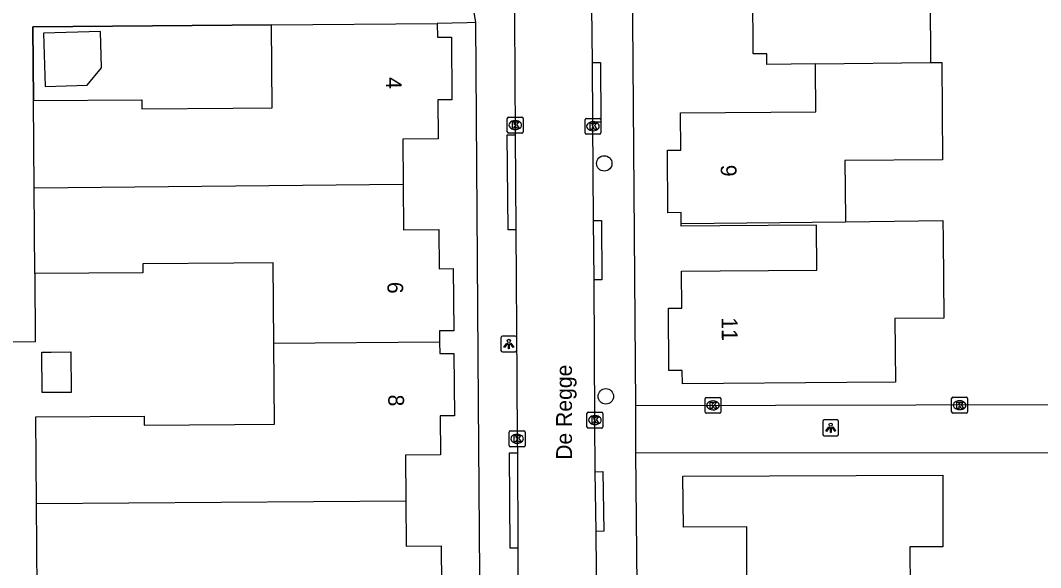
# Model space of a CAD drawing. Extents: x 157321 to 158827, y 386650 to 388532.
# Drawn here: x 158002.4 to 158067, y 387522.2 to 387556.8 of the extents above; entities that cross this region are included whole.
import ezdxf

# ---------------------------------------------------------------- set-up
doc = ezdxf.new("R2010")
doc.units = 0
for name, color, linetype in [('IMGEO_Boom', 7, 'Continuous'), ('IMGEO_Kolk', 7, 'Continuous'), ('IMGEO_Lichtpunt', 7, 'Continuous'), ('IMGEO_Muur', 7, 'Continuous'), ('IMGEO_Openbare_ruimte_label', 7, 'Continuous'), ('IMGEO_Pand', 7, 'Continuous'), ('IMGEO_Pand_nummerreeks', 7, 'Continuous'), ('IMGEO_Rijbaan_lokaal_open', 7, 'Continuous'), ('IMGEO_Voetpad_open', 7, 'Continuous')]:
    doc.layers.add(name, color=color, linetype=linetype)

msp = doc.modelspace()

# ---------------------------------------------------------------- linework, layer by layer
at = {"layer": 'IMGEO_Boom'}
for centre in [(158039.367, 387547.719), (158039.467, 387532.986)]:
    msp.add_circle(centre, 0.489, dxfattribs=at)
at = {"layer": 'IMGEO_Kolk'}
for p, q in [((158033.23, 387549.715), (158033.23, 387550.567)), ((158033.305, 387550.641), (158034.157, 387550.641)), ((158034.231, 387550.567), (158034.231, 387549.715)), ((158038.229, 387550.569), (158039.081, 387550.569)), ((158033.718, 387550.421), (158033.743, 387550.421)), ((158038.154, 387549.643), (158038.154, 387550.495)), ((158038.642, 387550.349), (158038.667, 387550.349)), ((158039.155, 387550.495), (158039.155, 387549.643)), ((158034.157, 387549.641), (158033.305, 387549.641)), ((158033.741, 387549.861), (158033.716, 387549.861)), ((158039.081, 387549.569), (158038.229, 387549.569)), ((158038.665, 387549.789), (158038.64, 387549.789)), ((158045.75, 387531.988), (158045.75, 387532.84)), ((158045.825, 387532.914), (158046.677, 387532.914)), ((158046.238, 387532.694), (158046.263, 387532.694)), ((158046.751, 387532.84), (158046.751, 387531.988)), ((158061.362, 387532.001), (158061.362, 387532.853)), ((158061.437, 387532.927), (158062.289, 387532.927)), ((158061.85, 387532.707), (158061.875, 387532.707)), ((158062.363, 387532.853), (158062.363, 387532.001)), ((158038.274, 387531.055), (158038.274, 387531.907)), ((158038.349, 387531.981), (158039.201, 387531.981)), ((158039.275, 387531.907), (158039.275, 387531.055)), ((158046.677, 387531.914), (158045.825, 387531.914)), ((158046.261, 387532.134), (158046.236, 387532.134)), ((158062.289, 387531.927), (158061.437, 387531.927)), ((158061.873, 387532.147), (158061.848, 387532.147)), ((158038.785, 387531.201), (158038.76, 387531.201)), ((158038.762, 387531.761), (158038.787, 387531.761)), ((158033.352, 387529.874), (158033.352, 387530.726)), ((158033.427, 387530.8), (158034.279, 387530.8)), ((158033.84, 387530.58), (158033.865, 387530.58)), ((158034.353, 387530.726), (158034.353, 387529.874)), ((158039.201, 387530.981), (158038.349, 387530.981)), ((158033.863, 387530.02), (158033.838, 387530.02)), ((158034.279, 387529.8), (158033.427, 387529.8))]:
    msp.add_line(p, q, dxfattribs=at)
for points in [[(158033.23, 387549.715), (158033.23, 387550.567)], [(158033.305, 387550.641), (158034.157, 387550.641)], [(158034.231, 387550.567), (158034.231, 387549.715)], [(158038.229, 387550.569), (158039.081, 387550.569)], [(158033.551, 387550.341), (158033.674, 387550.341), (158033.674, 387550.19), (158033.804, 387550.341), (158033.968, 387550.341), (158033.822, 387550.19), (158033.975, 387549.941), (158033.823, 387549.941), (158033.738, 387550.105), (158033.674, 387550.038), (158033.674, 387549.941), (158033.551, 387549.941), (158033.551, 387550.341)], [(158038.154, 387549.643), (158038.154, 387550.495)], [(158038.475, 387550.269), (158038.598, 387550.269), (158038.598, 387550.118), (158038.728, 387550.269), (158038.892, 387550.269), (158038.746, 387550.118), (158038.899, 387549.869), (158038.747, 387549.869), (158038.662, 387550.033), (158038.598, 387549.966), (158038.598, 387549.869), (158038.475, 387549.869), (158038.475, 387550.269)], [(158039.155, 387550.495), (158039.155, 387549.643)], [(158034.157, 387549.641), (158033.305, 387549.641)], [(158039.081, 387549.569), (158038.229, 387549.569)], [(158045.75, 387531.988), (158045.75, 387532.84)], [(158045.825, 387532.914), (158046.677, 387532.914)], [(158046.071, 387532.614), (158046.194, 387532.614), (158046.194, 387532.463), (158046.324, 387532.614), (158046.488, 387532.614), (158046.342, 387532.463), (158046.495, 387532.214), (158046.343, 387532.214), (158046.258, 387532.378), (158046.194, 387532.311), (158046.194, 387532.214), (158046.071, 387532.214), (158046.071, 387532.614)], [(158046.751, 387532.84), (158046.751, 387531.988)], [(158061.362, 387532.001), (158061.362, 387532.853)], [(158061.437, 387532.927), (158062.289, 387532.927)], [(158061.683, 387532.627), (158061.806, 387532.627), (158061.806, 387532.476), (158061.936, 387532.627), (158062.1, 387532.627), (158061.954, 387532.476), (158062.107, 387532.227), (158061.955, 387532.227), (158061.87, 387532.391), (158061.806, 387532.324), (158061.806, 387532.227), (158061.683, 387532.227), (158061.683, 387532.627)], [(158062.363, 387532.853), (158062.363, 387532.001)], [(158038.274, 387531.055), (158038.274, 387531.907)], [(158038.349, 387531.981), (158039.201, 387531.981)], [(158039.275, 387531.907), (158039.275, 387531.055)], [(158046.677, 387531.914), (158045.825, 387531.914)], [(158062.289, 387531.927), (158061.437, 387531.927)], [(158038.595, 387531.681), (158038.718, 387531.681), (158038.718, 387531.53), (158038.848, 387531.681), (158039.012, 387531.681), (158038.866, 387531.53), (158039.019, 387531.281), (158038.867, 387531.281), (158038.782, 387531.445), (158038.718, 387531.378), (158038.718, 387531.281), (158038.595, 387531.281), (158038.595, 387531.681)], [(158033.352, 387529.874), (158033.352, 387530.726)], [(158033.427, 387530.8), (158034.279, 387530.8)], [(158034.353, 387530.726), (158034.353, 387529.874)], [(158039.201, 387530.981), (158038.349, 387530.981)], [(158033.673, 387530.5), (158033.796, 387530.5), (158033.796, 387530.349), (158033.926, 387530.5), (158034.09, 387530.5), (158033.944, 387530.349), (158034.097, 387530.1), (158033.945, 387530.1), (158033.86, 387530.264), (158033.796, 387530.197), (158033.796, 387530.1), (158033.673, 387530.1), (158033.673, 387530.5)], [(158034.279, 387529.8), (158033.427, 387529.8)]]:
    msp.add_lwpolyline(points, dxfattribs=at)
for centre, start, end in [((158033.307, 387550.565), 91.55205, 178.44795), ((158033.307, 387550.565), 91.55205, 178.44795), ((158034.155, 387550.565), 1.55205, 88.44795), ((158034.155, 387550.565), 1.55205, 88.44795), ((158038.231, 387550.493), 91.55205, 178.44795), ((158038.231, 387550.493), 91.55205, 178.44795), ((158039.079, 387550.493), 1.55205, 88.44795), ((158039.079, 387550.493), 1.55205, 88.44795), ((158033.307, 387549.717), 181.55205, 268.44795), ((158033.307, 387549.717), 181.55205, 268.44795), ((158034.155, 387549.717), 271.55205, 358.44795), ((158034.155, 387549.717), 271.55205, 358.44795), ((158038.231, 387549.645), 181.55205, 268.44795), ((158038.231, 387549.645), 181.55205, 268.44795), ((158039.079, 387549.645), 271.55205, 358.44795), ((158039.079, 387549.645), 271.55205, 358.44795), ((158045.827, 387532.838), 91.55205, 178.44795), ((158045.827, 387532.838), 91.55205, 178.44795), ((158046.675, 387532.838), 1.55205, 88.44795), ((158046.675, 387532.838), 1.55205, 88.44795), ((158061.439, 387532.851), 91.55205, 178.44795), ((158061.439, 387532.851), 91.55205, 178.44795), ((158062.287, 387532.851), 1.55205, 88.44795), ((158062.287, 387532.851), 1.55205, 88.44795), ((158038.351, 387531.905), 91.55205, 178.44795), ((158038.351, 387531.905), 91.55205, 178.44795), ((158039.199, 387531.905), 1.55205, 88.44795), ((158039.199, 387531.905), 1.55205, 88.44795), ((158045.827, 387531.99), 181.55205, 268.44795), ((158045.827, 387531.99), 181.55205, 268.44795), ((158046.675, 387531.99), 271.55205, 358.44795), ((158046.675, 387531.99), 271.55205, 358.44795), ((158061.439, 387532.003), 181.55205, 268.44795), ((158061.439, 387532.003), 181.55205, 268.44795), ((158062.287, 387532.003), 271.55205, 358.44795), ((158062.287, 387532.003), 271.55205, 358.44795), ((158033.429, 387530.724), 91.55205, 178.44795), ((158033.429, 387530.724), 91.55205, 178.44795), ((158034.277, 387530.724), 1.55205, 88.44795), ((158034.277, 387530.724), 1.55205, 88.44795), ((158038.351, 387531.057), 181.55205, 268.44795), ((158038.351, 387531.057), 181.55205, 268.44795), ((158039.199, 387531.057), 271.55205, 358.44795), ((158039.199, 387531.057), 271.55205, 358.44795), ((158033.429, 387529.876), 181.55205, 268.44795), ((158033.429, 387529.876), 181.55205, 268.44795), ((158034.277, 387529.876), 271.55205, 358.44795), ((158034.277, 387529.876), 271.55205, 358.44795)]:
    msp.add_arc(centre, 0.0765, start, end, dxfattribs=at)
for centre, major_axis, ratio, start_param, end_param in [((158033.717, 387550.141), (-0.387, 0.002), 0.722429, 4.712389, 7.853982), ((158033.742, 387550.141), (-0.39, 0.002), 0.717154, 1.570796, 4.712389), ((158038.641, 387550.069), (-0.387, 0.002), 0.722429, 4.712389, 7.853982), ((158038.666, 387550.069), (-0.39, 0.002), 0.717154, 1.570796, 4.712389), ((158046.237, 387532.414), (-0.387, 0.002), 0.722429, 4.712389, 7.853982), ((158046.262, 387532.414), (-0.39, 0.002), 0.717154, 1.570796, 4.712389), ((158061.849, 387532.427), (-0.387, 0.002), 0.722429, 4.712389, 7.853982), ((158061.874, 387532.427), (-0.39, 0.002), 0.717154, 1.570796, 4.712389), ((158038.761, 387531.481), (-0.387, 0.002), 0.722429, 4.712389, 7.853982), ((158038.786, 387531.481), (-0.39, 0.002), 0.717154, 1.570796, 4.712389), ((158033.839, 387530.3), (-0.387, 0.002), 0.722429, 4.712389, 7.853982), ((158033.864, 387530.3), (-0.39, 0.002), 0.717154, 1.570796, 4.712389)]:
    msp.add_ellipse(centre, major_axis=major_axis, ratio=ratio, start_param=start_param, end_param=end_param, dxfattribs=at)
at = {"layer": 'IMGEO_Lichtpunt'}
for p, q in [((158032.83, 387536.695), (158032.83, 387535.888)), ((158032.83, 387536.695), (158032.83, 387535.888)), ((158033.732, 387536.79), (158032.924, 387536.79)), ((158033.732, 387536.79), (158032.924, 387536.79)), ((158033.826, 387535.888), (158033.826, 387536.695)), ((158033.826, 387535.888), (158033.826, 387536.695)), ((158032.924, 387535.794), (158033.732, 387535.794)), ((158032.924, 387535.794), (158033.732, 387535.794)), ((158053.207, 387531.397), (158053.207, 387530.59)), ((158053.207, 387531.397), (158053.207, 387530.59)), ((158054.109, 387531.492), (158053.301, 387531.492)), ((158054.109, 387531.492), (158053.301, 387531.492)), ((158054.203, 387530.59), (158054.203, 387531.397)), ((158054.203, 387530.59), (158054.203, 387531.397)), ((158053.301, 387530.496), (158054.109, 387530.496)), ((158053.301, 387530.496), (158054.109, 387530.496))]:
    msp.add_line(p, q, dxfattribs=at)
for points in [[(158033.204, 387536.359), (158033.243, 387536.331), (158033.055, 387536.069), (158033.017, 387536.096), (158033.204, 387536.359)], [(158033.416, 387536.331), (158033.454, 387536.358), (158033.641, 387536.096), (158033.602, 387536.068), (158033.416, 387536.331)], [(158033.306, 387536.311), (158033.353, 387536.311), (158033.353, 387535.989), (158033.306, 387535.989), (158033.306, 387536.311)], [(158053.581, 387531.061), (158053.62, 387531.033), (158053.432, 387530.771), (158053.394, 387530.798), (158053.581, 387531.061)], [(158053.683, 387531.013), (158053.73, 387531.013), (158053.73, 387530.691), (158053.683, 387530.691), (158053.683, 387531.013)], [(158053.793, 387531.033), (158053.831, 387531.06), (158054.018, 387530.798), (158053.979, 387530.77), (158053.793, 387531.033)]]:
    msp.add_lwpolyline(points, dxfattribs=at)
for centre in [(158033.329, 387536.493), (158053.706, 387531.195)]:
    msp.add_circle(centre, 0.0994, dxfattribs=at)
for centre, start, end in [((158032.924, 387536.695), 90, 180), ((158032.924, 387536.695), 90, 180), ((158033.732, 387536.695), 0, 90), ((158033.732, 387536.695), 0, 90), ((158032.924, 387535.888), 180, 270), ((158032.924, 387535.888), 180, 270), ((158033.732, 387535.888), 270, 0), ((158033.732, 387535.888), 270, 360), ((158053.301, 387531.397), 90, 180), ((158053.301, 387531.397), 90, 180), ((158054.109, 387531.397), 0, 90), ((158054.109, 387531.397), 0, 90), ((158053.301, 387530.59), 180, 270), ((158053.301, 387530.59), 180, 270), ((158054.109, 387530.59), 270, 0), ((158054.109, 387530.59), 270, 360)]:
    msp.add_arc(centre, 0.0946, start, end, dxfattribs=at)
at = {"layer": 'IMGEO_Muur'}
for points in [[(158003.237, 387551.689), (158003.187, 387556.358), (158015.809, 387556.469)], [(158015.809, 387556.469), (158018.311, 387556.491)], [(158003.319, 387540.75), (158003.348, 387536.429)]]:
    msp.add_lwpolyline(points, dxfattribs=at)
at = {"layer": 'IMGEO_Pand'}
for points in [[(158052.736, 387554.008), (158049.659, 387553.969), (158049.653, 387554.658), (158048.803, 387554.651), (158048.77, 387558.598), (158049.62, 387558.605), (158049.6, 387560.953), (158058.164, 387561.014), (158058.143, 387564.024)], [(158066.124, 387564.097), (158066.174, 387558.018), (158059.998, 387557.967), (158060.028, 387554.264), (158060.029, 387554.1)], [(158003.237, 387551.689), (158010.088, 387551.744), (158010.092, 387551.174), (158015.853, 387551.22), (158018.353, 387551.24), (158018.311, 387556.491)], [(158018.311, 387556.491), (158028.795, 387556.576)], [(158028.795, 387556.576), (158028.8, 387555.694), (158029.702, 387555.699), (158029.726, 387551.75), (158028.828, 387551.743), (158028.847, 387549.268), (158026.622, 387549.251), (158026.644, 387546.383)], [(158007.542, 387553.769), (158007.468, 387556.072), (158003.869, 387555.957), (158003.977, 387552.575), (158006.626, 387552.66), (158007.542, 387553.769)], [(158044.244, 387543.919), (158044.24, 387544.609), (158043.39, 387544.603), (158043.364, 387548.551), (158044.214, 387548.556), (158044.198, 387550.915), (158052.761, 387550.987), (158052.737, 387553.834), (158052.736, 387554.008)], [(158052.736, 387554.008), (158060.029, 387554.1)], [(158060.029, 387554.1), (158060.73, 387554.109), (158060.781, 387547.944), (158054.605, 387547.893), (158054.636, 387544.21), (158054.637, 387544.033)], [(158003.279, 387546.146), (158003.237, 387551.689)], [(158026.644, 387546.383), (158003.279, 387546.146)], [(158003.319, 387540.75), (158003.279, 387546.146)], [(158026.644, 387546.383), (158026.666, 387543.513), (158028.891, 387543.53), (158028.91, 387541.055), (158029.809, 387541.062), (158029.839, 387537.13), (158028.941, 387537.123), (158028.946, 387536.416)], [(158054.637, 387544.033), (158060.812, 387544.1), (158060.822, 387542.935), (158060.863, 387537.935), (158057.775, 387537.909), (158057.808, 387533.889), (158054.72, 387533.86), (158044.311, 387533.775), (158044.305, 387534.625), (158043.456, 387534.619), (158043.43, 387538.557), (158044.279, 387538.562), (158044.264, 387540.911), (158046.704, 387540.927), (158052.829, 387540.967), (158052.81, 387543.816), (158046.685, 387543.775), (158044.245, 387543.759), (158044.244, 387543.919)], [(158044.244, 387543.919), (158054.637, 387544.033)], [(158018.447, 387536.324), (158018.408, 387541.434), (158015.908, 387541.415), (158010.157, 387541.371), (158010.161, 387540.802), (158003.319, 387540.75)], [(158028.946, 387536.416), (158018.447, 387536.324)], [(158028.946, 387536.416), (158028.952, 387535.696), (158029.85, 387535.703), (158029.88, 387531.761), (158028.982, 387531.754), (158029.001, 387529.279), (158026.786, 387529.262), (158026.808, 387526.384)], [(158003.429, 387526.21), (158003.388, 387531.68), (158010.23, 387531.732), (158010.235, 387531.163), (158015.986, 387531.206), (158018.486, 387531.225), (158018.447, 387536.324)], [(158003.766, 387535.782), (158003.888, 387535.782), (158004.351, 387535.786), (158005.603, 387535.795), (158005.623, 387533.235), (158003.785, 387533.221), (158003.766, 387535.782)], [(158048.428, 387516.656), (158048.427, 387516.811), (158048.411, 387520.26), (158048.4, 387522.636), (158048.39, 387524.738), (158044.392, 387524.719), (158044.352, 387527.928), (158060.794, 387528.002), (158060.814, 387523.468), (158058.722, 387523.458), (158058.746, 387517.986), (158058.751, 387516.882), (158058.752, 387516.718)], [(158003.429, 387526.21), (158026.808, 387526.384)], [(158018.592, 387516.335), (158018.542, 387521.445), (158016.042, 387521.421), (158010.3, 387521.365), (158010.306, 387520.796), (158003.471, 387520.73), (158003.429, 387526.21)], [(158026.808, 387526.384), (158026.83, 387523.504), (158029.046, 387523.521), (158029.065, 387521.056), (158029.963, 387521.063), (158029.994, 387517.113), (158029.1, 387517.105), (158029.106, 387516.385)]]:
    msp.add_lwpolyline(points, dxfattribs=at)
at = {"layer": 'IMGEO_Rijbaan_lokaal_open'}
for points in [[(158038.625, 387554.093), (158038.546, 387561.128)], [(158033.66, 387560.686), (158033.718, 387549.536)], [(158038.646, 387550.332), (158038.625, 387554.093)], [(158038.697, 387544.113), (158038.646, 387550.332)], [(158033.718, 387549.536), (158033.778, 387543.527)], [(158038.725, 387540.346), (158038.697, 387544.113)], [(158033.778, 387543.527), (158033.84, 387534.076), (158033.855, 387530.259), (158033.874, 387529.412)], [(158038.785, 387528.217), (158038.777, 387531.463), (158038.725, 387540.346)], [(158033.874, 387529.412), (158033.902, 387523.386)], [(158038.85, 387524.448), (158038.785, 387528.217)], [(158038.918, 387516.931), (158038.85, 387524.448)], [(158033.902, 387523.386), (158033.97, 387512.118), (158034.003, 387509.529)]]:
    msp.add_lwpolyline(points, dxfattribs=at)
at = {"layer": 'IMGEO_Voetpad_open'}
for points in [[(158040.869, 387594.697), (158041.348, 387532.412)], [(158031.247, 387556.624), (158030.606, 387560.527)], [(158018.311, 387556.491), (158015.809, 387556.469), (158003.187, 387556.358), (158003.237, 387551.689)], [(158031.247, 387556.624), (158030.689, 387556.613), (158028.795, 387556.576)], [(158031.628, 387502.734), (158031.411, 387532.586), (158031.247, 387556.624)], [(158038.625, 387554.093), (158039.124, 387554.095), (158039.145, 387550.334), (158038.646, 387550.332)], [(158033.778, 387543.527), (158033.279, 387543.523), (158033.219, 387549.532), (158033.718, 387549.536)], [(158038.697, 387544.113), (158039.196, 387544.116), (158039.224, 387540.349), (158038.725, 387540.346)], [(158003.319, 387540.75), (158003.348, 387536.429), (158001.528, 387536.414)], [(158041.348, 387532.412), (158067.96, 387532.479), (158068.511, 387532.478)], [(158041.348, 387532.412), (158041.348, 387529.418)], [(158041.348, 387529.418), (158041.637, 387500), (158041.647, 387498.942), (158031.019, 387484.023)], [(158033.902, 387523.386), (158033.403, 387523.384), (158033.375, 387529.41), (158033.874, 387529.412)], [(158067.812, 387529.383), (158041.348, 387529.418)], [(158038.785, 387528.217), (158039.284, 387528.225), (158039.349, 387524.456), (158038.85, 387524.448)]]:
    msp.add_lwpolyline(points, dxfattribs=at)

# ---------------------------------------------------------------- texts
at = {"layer": 'IMGEO_Openbare_ruimte_label'}
msp.add_text('De Regge', height=1, rotation=90, dxfattribs=at).set_placement((158037.321, 387528.97))
at = {"layer": 'IMGEO_Pand_nummerreeks'}
for s, rotation, p in [('4', 270.40768, (158025.539, 387553.173)), ('9', 270.37794, (158046.74, 387547.628)), ('6', 270.44658, (158025.636, 387540.222)), ('11', 270.37794, (158046.803, 387537.98)), ('8', 270.43792, (158025.691, 387533.093))]:
    msp.add_text(s, height=1, rotation=rotation, dxfattribs=at).set_placement(p)

doc.saveas('drawing.dxf')
